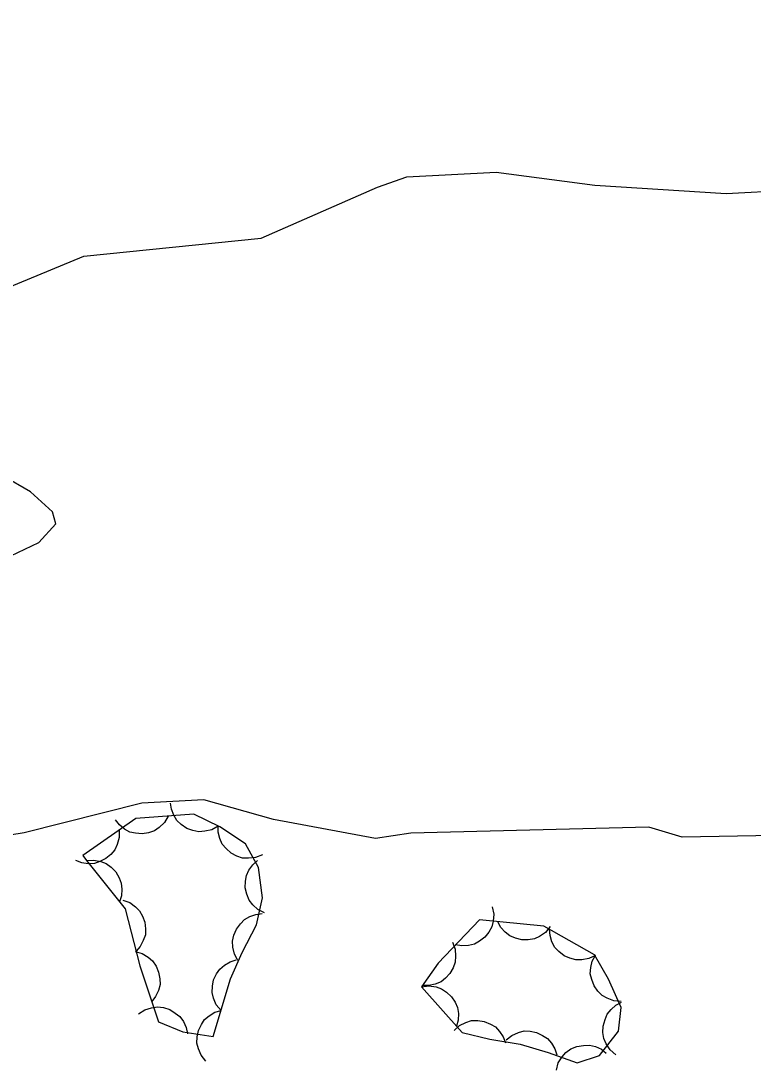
# Model space of a CAD drawing. Extents: x 336540 to 340074, y 5572036 to 5573747.
# Drawn here: x 337183.8 to 337225.5, y 5573489.7 to 5573549.3 of the extents above; entities that cross this region are included whole.
import ezdxf

# ---------------------------------------------------------------- set-up
doc = ezdxf.new("R2010")
doc.units = 0
doc.layers.add('Niveau 2', color=7, linetype='Continuous')
doc.layers.add('Niveau 44', color=7, linetype='Continuous')

msp = doc.modelspace()

# ---------------------------------------------------------------- linework, layer by layer
at = {"layer": 'Niveau 2'}
for points in [[(337204.11, 5573539.89), (337205.78, 5573540.47), (337210.86, 5573540.74), (337216.48, 5573540), (337223.95, 5573539.54), (337227.5, 5573539.72), (337230.33, 5573540.71), (337233.51, 5573541.06), (337237.81, 5573539.75), (337242.02, 5573540.12), (337246.73, 5573541.04), (337250.85, 5573543.13), (337253.69, 5573543.96), (337255.88, 5573544.24), (337257.57, 5573543.99), (337260.96, 5573544.15), (337263.12, 5573544.96), (337267.03, 5573547.7), (337271.21, 5573548.92), (337275.75, 5573549.34), (337281.37, 5573548.45), (337286.19, 5573547.18), (337293.79, 5573546.64)], [(337181.76, 5573533.63), (337187.41, 5573535.96), (337197.51, 5573537), (337204.11, 5573539.89)], [(337182.05, 5573518.37), (337184.85, 5573519.69), (337185.82, 5573520.76), (337185.64, 5573521.44), (337184.39, 5573522.57), (337182.81, 5573523.48)], [(337231.92, 5573503.12), (337221.44, 5573502.93), (337219.55, 5573503.51), (337206.01, 5573503.16), (337204.01, 5573502.87), (337198.2, 5573503.94), (337194.25, 5573505.07), (337190.71, 5573504.88), (337184.02, 5573503.19), (337174.95, 5573501.7), (337171.17, 5573503.03), (337166.58, 5573503.3), (337161.58, 5573505.09), (337158.69, 5573505.45), (337146.01, 5573505.15), (337135.63, 5573506.14), (337131.41, 5573505.92)]]:
    msp.add_lwpolyline(points, dxfattribs=at)
at = {"layer": 'Niveau 44'}
for points in [[(337195.05, 5573503.57), (337194.69, 5573503.36), (337194.29, 5573503.27), (337193.96, 5573503.24), (337193.62, 5573503.31), (337193.27, 5573503.44), (337192.96, 5573503.66), (337192.71, 5573503.88), (337192.54, 5573504.18), (337192.4, 5573504.53), (337192.35, 5573504.88)], [(337187.57, 5573501.61), (337189.76, 5573498.87), (337190.61, 5573495.62), (337191.67, 5573492.43), (337193.04, 5573491.87), (337194.77, 5573491.61), (337195.76, 5573494.89), (337196.42, 5573496.39), (337197.23, 5573497.95), (337197.58, 5573499.48), (337197.35, 5573501.21), (337196.62, 5573502.56), (337195.15, 5573503.52), (337193.67, 5573504.24), (337190.37, 5573504), (337187.36, 5573501.89), (337187.57, 5573501.61)], [(337192.21, 5573504.13), (337192, 5573503.77), (337191.7, 5573503.49), (337191.43, 5573503.3), (337191.1, 5573503.19), (337190.73, 5573503.13), (337190.35, 5573503.16), (337190.03, 5573503.23), (337189.73, 5573503.4), (337189.44, 5573503.63), (337189.21, 5573503.92)], [(337197.57, 5573501.94), (337197.18, 5573501.78), (337196.78, 5573501.74), (337196.45, 5573501.75), (337196.11, 5573501.86), (337195.79, 5573502.03), (337195.51, 5573502.29), (337195.29, 5573502.54), (337195.15, 5573502.86), (337195.06, 5573503.22), (337195.05, 5573503.58)], [(337189.42, 5573503.33), (337189.43, 5573502.92), (337189.32, 5573502.53), (337189.18, 5573502.22), (337188.96, 5573501.95), (337188.67, 5573501.72), (337188.33, 5573501.55), (337188.02, 5573501.44), (337187.67, 5573501.43), (337187.3, 5573501.48), (337186.96, 5573501.61)], [(337187.57, 5573501.61), (337187.99, 5573501.64), (337188.38, 5573501.56), (337188.69, 5573501.44), (337188.98, 5573501.23), (337189.23, 5573500.97), (337189.42, 5573500.63), (337189.54, 5573500.33), (337189.58, 5573499.98), (337189.55, 5573499.61), (337189.44, 5573499.27)], [(337197.69, 5573498.64), (337197.32, 5573498.82), (337197.02, 5573499.1), (337196.82, 5573499.36), (337196.68, 5573499.69), (337196.6, 5573500.05), (337196.61, 5573500.43), (337196.66, 5573500.75), (337196.81, 5573501.07), (337197.03, 5573501.37), (337197.3, 5573501.61)], [(337189.63, 5573499.36), (337190.03, 5573499.22), (337190.35, 5573498.98), (337190.59, 5573498.75), (337190.76, 5573498.45), (337190.89, 5573498.1), (337190.92, 5573497.72), (337190.92, 5573497.39), (337190.8, 5573497.06), (337190.63, 5573496.73), (337190.39, 5573496.46)], [(337210.64, 5573498.98), (337210.73, 5573498.57), (337210.69, 5573498.17), (337210.62, 5573497.84), (337210.45, 5573497.54), (337210.22, 5573497.25), (337209.91, 5573497.02), (337209.63, 5573496.86), (337209.29, 5573496.78), (337208.92, 5573496.76), (337208.56, 5573496.82)], [(337196.18, 5573495.93), (337195.98, 5573496.29), (337195.9, 5573496.69), (337195.88, 5573497.02), (337195.95, 5573497.36), (337196.09, 5573497.71), (337196.32, 5573498.01), (337196.55, 5573498.25), (337196.85, 5573498.42), (337197.2, 5573498.55), (337197.56, 5573498.59)], [(337206.63, 5573494.43), (337208.93, 5573491.84), (337210.51, 5573491.46), (337212.24, 5573491.17), (337213.83, 5573490.7), (337215.47, 5573490.1), (337216.75, 5573490.53), (337217.82, 5573491.91), (337217.97, 5573493.26), (337217.25, 5573494.87), (337216.46, 5573496.25), (337213.58, 5573497.88), (337209.92, 5573498.23), (337207.56, 5573495.78), (337206.63, 5573494.43)], [(337213.94, 5573497.85), (337213.68, 5573497.52), (337213.34, 5573497.3), (337213.04, 5573497.15), (337212.69, 5573497.1), (337212.33, 5573497.1), (337211.96, 5573497.2), (337211.65, 5573497.32), (337211.38, 5573497.54), (337211.13, 5573497.81), (337210.96, 5573498.13)], [(337216.51, 5573496.22), (337216.13, 5573496.04), (337215.73, 5573495.97), (337215.4, 5573495.96), (337215.06, 5573496.05), (337214.73, 5573496.2), (337214.43, 5573496.44), (337214.2, 5573496.67), (337214.04, 5573496.99), (337213.93, 5573497.34), (337213.9, 5573497.7)], [(337208.38, 5573496.97), (337208.53, 5573496.58), (337208.56, 5573496.17), (337208.54, 5573495.84), (337208.43, 5573495.51), (337208.24, 5573495.19), (337207.98, 5573494.92), (337207.73, 5573494.71), (337207.4, 5573494.58), (337207.04, 5573494.5), (337206.68, 5573494.5)], [(337190.34, 5573496.44), (337190.74, 5573496.33), (337191.08, 5573496.11), (337191.33, 5573495.9), (337191.53, 5573495.6), (337191.67, 5573495.26), (337191.73, 5573494.88), (337191.75, 5573494.56), (337191.66, 5573494.22), (337191.5, 5573493.88), (337191.28, 5573493.6)], [(337195.22, 5573493.09), (337194.95, 5573493.41), (337194.8, 5573493.79), (337194.72, 5573494.11), (337194.73, 5573494.46), (337194.8, 5573494.82), (337194.97, 5573495.16), (337195.15, 5573495.44), (337195.42, 5573495.66), (337195.74, 5573495.85), (337196.08, 5573495.96)], [(337217.98, 5573493.6), (337217.56, 5573493.63), (337217.18, 5573493.78), (337216.89, 5573493.94), (337216.65, 5573494.19), (337216.44, 5573494.49), (337216.3, 5573494.85), (337216.22, 5573495.17), (337216.25, 5573495.52), (337216.33, 5573495.88), (337216.49, 5573496.2)], [(337206.63, 5573494.43), (337207.04, 5573494.48), (337207.45, 5573494.42), (337207.76, 5573494.32), (337208.05, 5573494.13), (337208.32, 5573493.87), (337208.53, 5573493.55), (337208.67, 5573493.26), (337208.72, 5573492.91), (337208.71, 5573492.54), (337208.62, 5573492.19)], [(337217.67, 5573490.57), (337217.35, 5573490.85), (337217.13, 5573491.19), (337216.99, 5573491.49), (337216.94, 5573491.83), (337216.95, 5573492.2), (337217.06, 5573492.57), (337217.18, 5573492.87), (337217.4, 5573493.15), (337217.68, 5573493.39), (337218, 5573493.56)], [(337190.53, 5573492.89), (337190.88, 5573493.13), (337191.27, 5573493.24), (337191.6, 5573493.3), (337191.94, 5573493.25), (337192.3, 5573493.14), (337192.62, 5573492.94), (337192.88, 5573492.74), (337193.08, 5573492.45), (337193.24, 5573492.11), (337193.31, 5573491.76)], [(337194.35, 5573490.21), (337194.09, 5573490.54), (337193.93, 5573490.91), (337193.85, 5573491.23), (337193.86, 5573491.59), (337193.94, 5573491.95), (337194.11, 5573492.29), (337194.28, 5573492.57), (337194.55, 5573492.79), (337194.87, 5573492.98), (337195.22, 5573493.09)], [(337208.48, 5573491.95), (337208.79, 5573492.23), (337209.15, 5573492.41), (337209.47, 5573492.51), (337209.82, 5573492.51), (337210.19, 5573492.46), (337210.54, 5573492.31), (337210.82, 5573492.15), (337211.06, 5573491.89), (337211.27, 5573491.58), (337211.4, 5573491.25)], [(337211.43, 5573491.41), (337211.75, 5573491.67), (337212.13, 5573491.83), (337212.45, 5573491.92), (337212.8, 5573491.91), (337213.16, 5573491.83), (337213.51, 5573491.66), (337213.78, 5573491.49), (337214.01, 5573491.22), (337214.2, 5573490.9), (337214.31, 5573490.56)], [(337214.29, 5573489.7), (337214.4, 5573490.11), (337214.62, 5573490.45), (337214.83, 5573490.7), (337215.12, 5573490.9), (337215.46, 5573491.04), (337215.84, 5573491.1), (337216.17, 5573491.12), (337216.51, 5573491.03), (337216.85, 5573490.88), (337217.13, 5573490.66)]]:
    msp.add_lwpolyline(points, dxfattribs=at)

doc.saveas('drawing.dxf')
